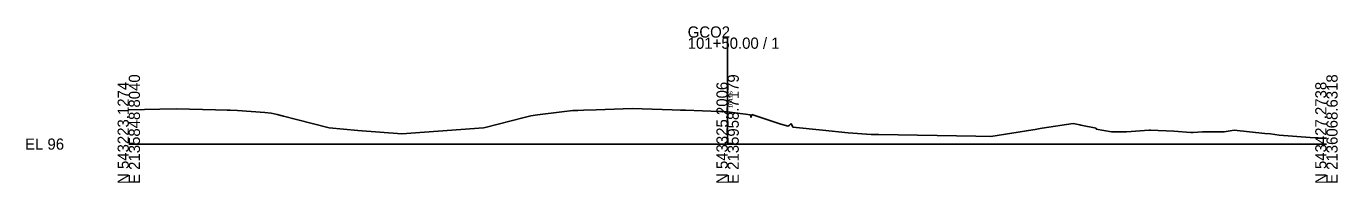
# Model space of a CAD drawing. Extents: x -14327 to 8886, y -10 to 39048.
# Drawn here: x 3974.3 to 4302.8, y 22990.3 to 23029.5 of the extents above; entities that cross this region are included whole.
import ezdxf

# ---------------------------------------------------------------- set-up
doc = ezdxf.new("R2010")
doc.units = 0
for name, color, linetype in [('RD_GPK_XS_Cell', 7, 'Continuous'), ('RD_XS_ExGround', 7, 'Continuous'), ('RD_XS_TX_Elev_EX', 7, 'Continuous')]:
    doc.layers.add(name, color=color, linetype=linetype)

msp = doc.modelspace()

# ---------------------------------------------------------------- linework, layer by layer
at = {"layer": 'RD_GPK_XS_Cell'}
for p, q in [((4150, 23000), (4150, 23026.69)), ((4000, 23000), (4150, 23000)), ((4150, 23000), (4300, 23000))]:
    msp.add_line(p, q, dxfattribs=at)
at = {"layer": 'RD_XS_ExGround'}
for p, q in [((4000, 23008.62), (4000.06, 23008.62)), ((4000.06, 23008.62), (4007.78, 23008.78)), ((4007.78, 23008.78), (4011.94, 23008.86)), ((4011.94, 23008.86), (4021.7, 23008.59)), ((4021.7, 23008.59), (4024.64, 23008.5)), ((4024.64, 23008.5), (4025.4, 23008.48)), ((4025.4, 23008.48), (4027.19, 23008.42)), ((4027.19, 23008.42), (4034.07, 23007.94)), ((4034.07, 23007.94), (4035.68, 23007.79)), ((4035.68, 23007.79), (4037.17, 23007.41)), ((4037.17, 23007.41), (4038.74, 23007.03)), ((4100.67, 23007.08), (4102.4, 23007.3)), ((4102.4, 23007.3), (4108.45, 23008.06)), ((4108.45, 23008.06), (4111.22, 23008.41)), ((4111.22, 23008.41), (4112.47, 23008.45)), ((4112.47, 23008.45), (4113.92, 23008.49)), ((4113.92, 23008.49), (4117.05, 23008.6)), ((4117.05, 23008.6), (4126.11, 23008.9)), ((4126.11, 23008.9), (4136.08, 23008.61)), ((4136.08, 23008.61), (4138.21, 23008.54)), ((4138.21, 23008.54), (4139.43, 23008.5)), ((4139.43, 23008.5), (4147.94, 23008.2)), ((4147.94, 23008.2), (4148.46, 23008.18)), ((4148.46, 23008.18), (4148.76, 23008.05)), ((4148.76, 23008.05), (4149.31, 23008.15)), ((4149.31, 23008.15), (4150, 23008.06)), ((4150, 23008.06), (4155.75, 23007.32)), ((4155.75, 23007.32), (4155.83, 23006.64)), ((4155.83, 23006.64), (4156.04, 23007.4)), ((4156.04, 23007.4), (4163.33, 23004.96)), ((4038.74, 23007.03), (4042.01, 23006.16)), ((4042.01, 23006.16), (4050.2, 23004.06)), ((4050.2, 23004.06), (4057.35, 23003.43)), ((4083.18, 23003.65), (4088.82, 23004.05)), ((4088.82, 23004.05), (4089.29, 23004.17)), ((4089.29, 23004.17), (4099.02, 23006.66)), ((4099.02, 23006.66), (4100.67, 23007.08)), ((4163.33, 23004.96), (4165.14, 23004.53)), ((4165.14, 23004.53), (4165.54, 23004.72)), ((4165.54, 23004.72), (4165.93, 23005.16)), ((4165.93, 23005.16), (4166.34, 23004.26)), ((4166.34, 23004.26), (4173.73, 23003.5)), ((4227.03, 23003.65), (4228.33, 23003.87)), ((4228.33, 23003.87), (4228.81, 23003.96)), ((4228.81, 23003.96), (4236.6, 23005.2)), ((4236.6, 23005.2), (4238.19, 23004.79)), ((4238.19, 23004.79), (4238.5, 23004.71)), ((4238.5, 23004.71), (4242.31, 23004)), ((4242.31, 23004), (4242.34, 23003.74)), ((4057.35, 23003.43), (4068.37, 23002.56)), ((4068.37, 23002.56), (4083.18, 23003.65)), ((4173.73, 23003.5), (4180.23, 23002.82)), ((4180.23, 23002.82), (4185.93, 23002.41)), ((4185.93, 23002.41), (4187.88, 23002.42)), ((4187.88, 23002.42), (4212.17, 23002.01)), ((4212.17, 23002.01), (4215.94, 23001.92)), ((4215.94, 23001.92), (4226.42, 23003.54)), ((4226.42, 23003.54), (4227.03, 23003.65)), ((4242.34, 23003.74), (4246.12, 23003.11)), ((4246.12, 23003.11), (4248.44, 23003.04)), ((4248.44, 23003.04), (4249.92, 23003.06)), ((4249.92, 23003.06), (4255.62, 23003.5)), ((4255.62, 23003.5), (4255.95, 23003.45)), ((4255.95, 23003.45), (4261.77, 23003.21)), ((4261.77, 23003.21), (4266, 23002.91)), ((4266, 23002.91), (4266.65, 23002.94)), ((4266.65, 23002.94), (4268.92, 23003.05)), ((4268.92, 23003.05), (4274.4, 23003.09)), ((4274.4, 23003.09), (4276.92, 23003.5)), ((4276.92, 23003.5), (4284.53, 23002.63)), ((4284.53, 23002.63), (4285.96, 23002.58)), ((4285.96, 23002.58), (4288.12, 23002.22)), ((4288.12, 23002.22), (4295.96, 23001.69)), ((4295.96, 23001.69), (4300, 23001.48))]:
    msp.add_line(p, q, dxfattribs=at)

# ---------------------------------------------------------------- texts
at = {"layer": 'RD_GPK_XS_Cell'}
for s, p in [('GCO2', (4140, 23026.69)), ('101+50.00 / 1', (4140, 23023.89)), ('EL 96', (3974, 22998.6))]:
    msp.add_text(s, height=2.8, dxfattribs=at).set_placement(p)
for s, p in [('E 2135848.8040', (4002.8, 22990)), ('E 2135958.7179', (4152.8, 22990)), ('E 2136068.6318', (4302.8, 22990)), ('N 543223.1274', (4000, 22990)), ('N 543325.2006', (4150, 22990)), ('N 543427.2738', (4300, 22990))]:
    msp.add_text(s, height=2.8, rotation=90, dxfattribs=at).set_placement(p)
at = {"layer": 'RD_XS_TX_Elev_EX'}
msp.add_text('104.06', height=1, rotation=90, dxfattribs=at).set_placement((4151.25, 23009.06))

doc.saveas('drawing.dxf')
